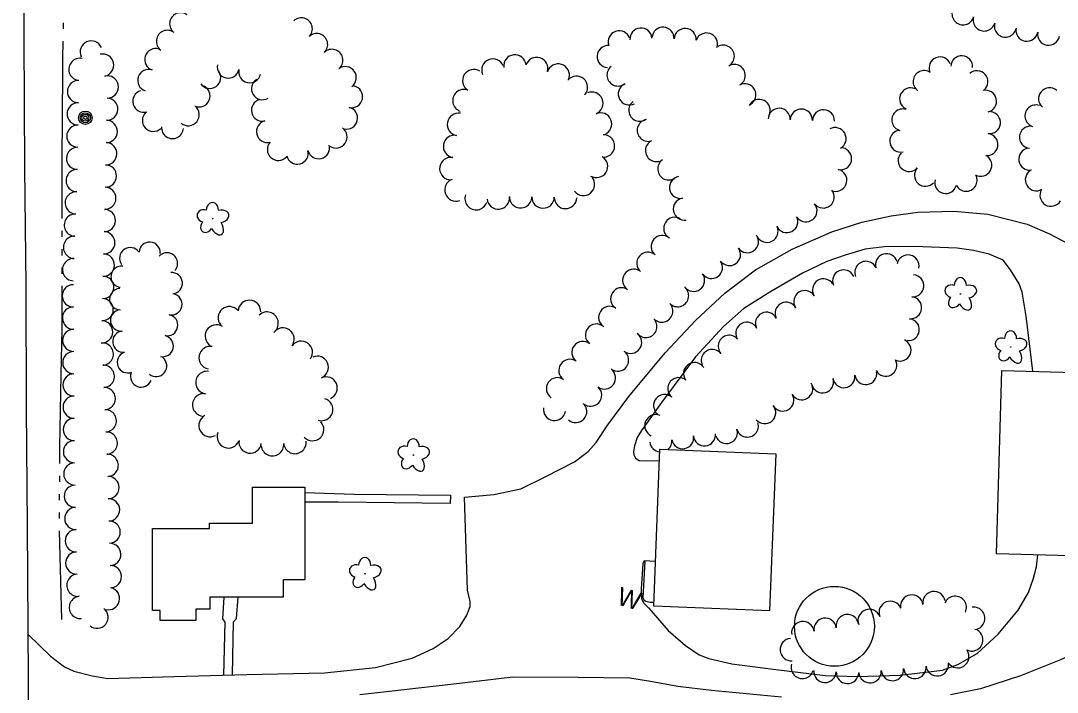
# Model space of a CAD drawing. Extents: x 588843 to 2552415, y 180129 to 269402.
# Drawn here: x 599251.7 to 599595.1, y 184248.8 to 184471.3 of the extents above; entities that cross this region are included whole.
import ezdxf

# ---------------------------------------------------------------- set-up
doc = ezdxf.new("R2010")
doc.units = 0
for name, color, linetype in [('E_BLD', 7, 'Continuous'), ('E_DWY', 7, 'Continuous'), ('E_LAND_TreeLine_P', 7, 'Continuous'), ('E_LAND_Vegetation', 7, 'Continuous'), ('E_MISCPROP', 7, 'Continuous'), ('E_PATH_Sidewalk', 7, 'Continuous'), ('E_RDWY', 7, 'Continuous'), ('E_STRUCT', 7, 'Continuous'), ('E_WAL_Text', 7, 'Continuous'), ('E_WTR_P', 7, 'Continuous')]:
    doc.layers.add(name, color=color, linetype=linetype)

# ---------------------------------------------------------------- blocks, each defined once
blk = doc.blocks.new('POLE_3')
at = {"layer": 'E_MISCPROP'}
for radius in [14.6, 11, 7.32, 3.66]:
    blk.add_circle((0, 0), radius, dxfattribs=at)
blk = doc.blocks.new('W_6_1')
at = {"layer": 'E_WAL_Text'}
blk.add_text('W', height=39.4, dxfattribs=at).set_placement((-14.6, -19.7))
blk = doc.blocks.new('DTRE_4')
at = {"layer": 'E_LAND_Vegetation'}
blk.add_circle((-0.6, 0), 0.601, dxfattribs=at)
for centre, major_axis, ratio in [((-6.1, 17.5), (4.5, -16.3), 0.782863), ((13.3, 9), (-17.3, -9.6), 0.691916), ((-19.3, 0.5), (16.2, -0.4), 0.832022), ((-8.2, -17.2), (5.9, 15.9), 0.716896), ((11.6, -12.2), (-16.4, 15), 0.560249)]:
    blk.add_ellipse(centre, major_axis=major_axis, ratio=ratio, start_param=1.570796, end_param=4.712389, dxfattribs=at)

msp = doc.modelspace()

# ---------------------------------------------------------------- linework, layer by layer
at = {"layer": 'E_BLD'}
for points in [[(599575.01, 184294.68), (599576.7, 184355.45), (599617.17, 184354.33), (599615.49, 184293.55)], [(599463.48, 184329.32), (599501.88, 184327.79), (599499.81, 184275.81), (599461.41, 184277.34)], [(599328.5, 184316.77), (599345.81, 184316.77), (599345.81, 184285.99), (599338.69, 184285.99), (599338.69, 184280.29), (599314.4, 184280.29), (599314.4, 184276.34), (599309.77, 184276.34), (599309.77, 184272.55), (599297.95, 184272.54), (599297.95, 184275.93), (599295.35, 184275.93), (599295.35, 184303), (599314.27, 184303.01), (599314.27, 184304.82), (599328.51, 184304.83)]]:
    msp.add_lwpolyline(points, close=True, dxfattribs=at)
at = {"layer": 'E_DWY'}
for points in [[(599254.12, 184267.95), (599261.59, 184260.7), (599266.24, 184257.22), (599269.25, 184255.81), (599275.41, 184254.25), (599280.6, 184253.38), (599302.54, 184253.98), (599326.64, 184254.69), (599352.31, 184255.27), (599369.23, 184256.99), (599381.44, 184260.08), (599388.34, 184263.31), (599393.37, 184266.65), (599397.16, 184270.57), (599399.54, 184274.36), (599400.56, 184277.16), (599400.63, 184278.85), (599399.69, 184282.64), (599398.68, 184313.44), (599408.44, 184314.36), (599417.41, 184316.24), (599425.49, 184320.2), (599435.15, 184325.2), (599439.75, 184328.56), (599442.32, 184331.55), (599446.27, 184337.45), (599453.22, 184346.75), (599465.22, 184361.31), (599475.39, 184372.13), (599485.02, 184381.08), (599495.13, 184388.72), (599507.27, 184395.67), (599520.44, 184401.35), (599530.33, 184404.57), (599540.1, 184406.65), (599548.88, 184407.85), (599560.83, 184408.24), (599572.16, 184407.2), (599585.17, 184403.86), (599592.57, 184400.66), (599600.72, 184396.38)], [(599587.04, 184355.17), (599584.78, 184373.36), (599583.45, 184381.32), (599582.46, 184384.16), (599579.65, 184388.82), (599577.25, 184391.97), (599572.6, 184393.95), (599567.39, 184395.14), (599561.98, 184395.96), (599547.72, 184396.45), (599537.76, 184396.34), (599531.47, 184395.6), (599524.83, 184393.68), (599518.76, 184391.49), (599510.71, 184387.63), (599499.93, 184381.36), (599491.23, 184375.98), (599484.59, 184370), (599475.27, 184359.9), (599463.97, 184344.81), (599457.34, 184335.53), (599455.91, 184333.17), (599455.02, 184330.44), (599454.77, 184328.48), (599454.78, 184327.41), (599455.44, 184326.37), (599456.61, 184325.61), (599459.14, 184325.51), (599463.33, 184325.58)], [(599462, 184292.17), (599458.3, 184292.36), (599457.79, 184291.34), (599457.22, 184283.08), (599457.42, 184279.71), (599458.19, 184278.32), (599459.84, 184276.66), (599466.24, 184269.27), (599471.95, 184264.31), (599476.49, 184261.18), (599479.65, 184259.95), (599487.25, 184258.18), (599501.04, 184256.43), (599518.25, 184254.33), (599528.93, 184254.02), (599543.03, 184254.42), (599557.07, 184256.12), (599562.18, 184257.95), (599568.59, 184261.65), (599575.56, 184268.06), (599582.22, 184275.95), (599585.61, 184281.8), (599587.21, 184286.56), (599588.29, 184290.3), (599588.66, 184294.3)], [(599610.74, 184266.1), (599596.14, 184259.55), (599582.96, 184254.18), (599569.68, 184249.92), (599559.73, 184247.99)], [(599503.81, 184247.2), (599480.54, 184249.34), (599469.42, 184250.74), (599460.4, 184252.39), (599453.55, 184253.41), (599436.44, 184253.66), (599414.71, 184253.76), (599395.18, 184251.51), (599364.05, 184247.93)]]:
    msp.add_lwpolyline(points, dxfattribs=at)
at = {"layer": 'E_LAND_TreeLine_P'}
for centre, radius, start, end in [((599563.89, 184473.59), 3.65, 163.8727, 343.8727), ((599304.67, 184470.32), 3.64, 52.9482, 232.9482), ((599344.7, 184468.66), 3.64, 314.0371, 134.0371), ((599570.9, 184471.56), 3.65, 163.8727, 343.8727), ((599300.29, 184464.52), 3.64, 52.9482, 232.9482), ((599449.97, 184464.31), 3.66, 18.8647, 198.8647), ((599457.2, 184465.24), 3.66, 4.6794, 184.6794), ((599464.5, 184465.51), 3.66, 356.597, 176.597), ((599471.82, 184465.08), 3.66, 356.597, 176.597), ((599577.92, 184469.53), 3.65, 163.8727, 343.8727), ((599585.09, 184468.17), 3.65, 169.5832, 349.5832), ((599275.09, 184460.93), 3.69, 24.787, 204.787), ((599349.76, 184463.43), 3.64, 314.0371, 134.0371), ((599478.92, 184463.6), 3.66, 341.0102, 161.0102), ((599592.27, 184466.85), 3.65, 169.5832, 349.5832), ((599296.4, 184458.45), 3.64, 71.5511, 251.5511), ((599354.81, 184458.21), 3.64, 314.0371, 134.0371), ((599446.31, 184459.44), 3.66, 86.4015, 266.4015), ((599484.48, 184459.56), 3.66, 299.5979, 119.5979), ((599271.31, 184455.19), 3.69, 77.449, 257.449), ((599278.84, 184456.59), 3.69, 282.0143, 102.0143), ((599408.16, 184454.94), 3.72, 22.5325, 202.5325), ((599415.43, 184456.3), 3.72, 6.8981, 186.8981), ((599422.66, 184455.47), 3.72, 343.0176, 163.0176), ((599556.3, 184455.69), 3.64, 22.1628, 202.1628), ((599563.45, 184456.04), 3.64, 357.0067, 177.0067), ((599294.1, 184451.55), 3.64, 71.5511, 251.5511), ((599314.36, 184452.52), 3.64, 215.2128, 35.2128), ((599320.46, 184455.92), 3.64, 167.6867, 347.6867), ((599327.57, 184454.37), 3.64, 167.6867, 347.6867), ((599359.25, 184452.46), 3.64, 306.097, 126.097), ((599401.82, 184451.47), 3.72, 57.9273, 237.9273), ((599429.77, 184453.3), 3.72, 343.0176, 163.0176), ((599449.59, 184453.33), 3.66, 129.2804, 309.2804), ((599488.09, 184453.19), 3.66, 299.5979, 119.5979), ((599551, 184451.15), 3.64, 55.4377, 235.4377), ((599568.53, 184451.11), 3.64, 311.597, 131.597), ((599270.86, 184447.85), 3.69, 89.1579, 269.1579), ((599280.37, 184449.37), 3.69, 282.0143, 102.0143), ((599331.78, 184448.77), 3.64, 121.1633, 301.1633), ((599435.82, 184449.2), 3.72, 319.1702, 139.1702), ((599292.46, 184444.65), 3.64, 106.984, 286.984), ((599310.81, 184446.39), 3.64, 246.7476, 66.7476), ((599361.34, 184446.14), 3.64, 256.8336, 76.8336), ((599398.54, 184444.83), 3.72, 71.2701, 251.2701), ((599440.9, 184443.94), 3.72, 292.8636, 112.8636), ((599453.33, 184447.06), 3.66, 117.9633, 297.9633), ((599491.64, 184446.78), 3.66, 298.8727, 118.8727), ((599546.52, 184445.45), 3.64, 65.7425, 245.7425), ((599571.37, 184444.62), 3.64, 283.3485, 103.3485), ((599592.57, 184445.43), 3.65, 49.7704, 229.7704), ((599270.75, 184440.47), 3.69, 89.1579, 269.1579), ((599280.22, 184442), 3.69, 268.6991, 88.6991), ((599331.76, 184441.66), 3.64, 103.3485, 283.3485), ((599456.81, 184441.65), 3.66, 126.6378, 306.6378), ((599496.36, 184441.61), 3.66, 334.0068, 154.0068), ((599295.64, 184438.29), 3.64, 132.544, 312.544), ((599307.21, 184440.16), 3.64, 230.3204, 50.3204), ((599359.68, 184439.06), 3.64, 256.8336, 76.8336), ((599396.73, 184436.99), 3.72, 80.0193, 260.0193), ((599443.79, 184437.08), 3.72, 292.8636, 112.8636), ((599503.01, 184438.64), 3.66, 358.0885, 178.0885), ((599510.33, 184438.4), 3.66, 358.0885, 178.0885), ((599517.65, 184438.15), 3.66, 358.0885, 178.0885), ((599543.95, 184438.44), 3.64, 73.8727, 253.8727), ((599572.68, 184437.52), 3.64, 263.335, 83.335), ((599588.05, 184439.75), 3.65, 71.8272, 251.8272), ((599270.64, 184433.09), 3.69, 89.1579, 269.1579), ((599280.05, 184434.62), 3.69, 268.7589, 88.7589), ((599333.44, 184434.58), 3.64, 103.3485, 283.3485), ((599459.61, 184435.01), 3.66, 104.5724, 284.5724), ((599302, 184435.9), 3.64, 175.562, 355.562), ((599356.21, 184432.78), 3.64, 235.4377, 55.4377), ((599395.44, 184429.67), 3.72, 80.0193, 260.0193), ((599444.76, 184429.81), 3.72, 271.3982, 91.3982), ((599521.5, 184432.25), 3.66, 298.8727, 118.8727), ((599543.28, 184431.4), 3.64, 102.4831, 282.4831), ((599571.83, 184430.28), 3.64, 263.335, 83.335), ((599586.24, 184432.71), 3.65, 84.5858, 264.5858), ((599279.89, 184427.24), 3.69, 268.7589, 88.7589), ((599337.05, 184428.65), 3.64, 138.0517, 318.0517), ((599350.4, 184429.21), 3.64, 194.1839, 14.1839), ((599462.34, 184428.27), 3.66, 117.4755, 297.4755), ((599270.53, 184425.71), 3.69, 89.1579, 269.1579), ((599343.35, 184427.43), 3.64, 194.1839, 14.1839), ((599523.34, 184425.59), 3.66, 257.6244, 77.6244), ((599546.06, 184424.99), 3.64, 137.7772, 317.7772), ((599569.8, 184423.44), 3.64, 240.6321, 60.6321), ((599586, 184425.46), 3.65, 99.5826, 279.5826), ((599279.73, 184419.86), 3.69, 268.7589, 88.7589), ((599394.22, 184422.33), 3.72, 80.7839, 260.7839), ((599442.46, 184423.04), 3.72, 238.7186, 58.7186), ((599466.42, 184422.2), 3.66, 125.8256, 305.8256), ((599270.4, 184418.33), 3.69, 87.7423, 267.7423), ((599470.3, 184416.09), 3.66, 99.876, 279.876), ((599521.77, 184418.44), 3.66, 257.6244, 77.6244), ((599551.45, 184420.09), 3.64, 137.7772, 317.7772), ((599564.93, 184418.43), 3.64, 207.6538, 27.6538), ((599588.18, 184418.61), 3.65, 120.0915, 300.0915), ((599279.57, 184412.48), 3.69, 268.7589, 88.7589), ((599395.91, 184415.25), 3.72, 109.6265, 289.6265), ((599438.12, 184417.11), 3.72, 218.335, 38.335), ((599558.16, 184417.68), 3.64, 166.3622, 346.3622), ((599270.11, 184410.96), 3.69, 87.7423, 267.7423), ((599402.59, 184412.36), 3.72, 159.5835, 339.5835), ((599409.91, 184412.6), 3.72, 186.3154, 6.3154), ((599417.32, 184413.01), 3.72, 179.4655, 359.4655), ((599424.76, 184412.92), 3.72, 178.8041, 358.8041), ((599432.19, 184412.76), 3.72, 178.8041, 358.8041), ((599517.6, 184412.9), 3.66, 218.5325, 38.5325), ((599593.04, 184413.47), 3.65, 148.9412, 328.9412), ((599471.56, 184408.87), 3.66, 99.876, 279.876), ((599511.87, 184408.33), 3.66, 218.5325, 38.5325), ((599269.82, 184403.58), 3.69, 87.7423, 267.7423), ((599279.41, 184405.11), 3.69, 268.7589, 88.7589), ((599468.38, 184402.54), 3.66, 57.6525, 237.6525), ((599505.52, 184404.75), 3.66, 206.2301, 26.2301), ((599498.95, 184401.51), 3.66, 206.2301, 26.2301), ((599269.53, 184396.21), 3.69, 87.7423, 267.7423), ((599279.24, 184397.73), 3.69, 268.5646, 88.5646), ((599464.24, 184396.51), 3.66, 49.3055, 229.3055), ((599492.48, 184398.1), 3.66, 215.687, 35.687), ((599288.01, 184392.63), 3.53, 35.5825, 215.5825), ((599294.42, 184394.43), 3.53, 356.4015, 176.4015), ((599486.53, 184393.83), 3.66, 215.687, 35.687), ((599269.23, 184388.83), 3.69, 87.7423, 267.7423), ((599279.06, 184390.35), 3.69, 268.5646, 88.5646), ((599300.15, 184390.91), 3.53, 317.3076, 137.3076), ((599459.46, 184390.95), 3.66, 49.3055, 229.3055), ((599538.55, 184390.47), 3.65, 16.1483, 196.1483), ((599545.66, 184390.07), 3.65, 348.2714, 168.2714), ((599285.13, 184386.49), 3.53, 82.6188, 262.6188), ((599454.77, 184385.34), 3.66, 57.2417, 237.2417), ((599480.58, 184389.56), 3.66, 215.687, 35.687), ((599524.32, 184385.11), 3.65, 23.242, 203.242), ((599531.7, 184387.95), 3.65, 22.1065, 202.1065), ((599278.87, 184382.97), 3.69, 268.5646, 88.5646), ((599301.76, 184384.33), 3.53, 275.6741, 95.6741), ((599474.63, 184385.28), 3.66, 215.687, 35.687), ((599517.65, 184382.14), 3.65, 32.1745, 212.1745), ((599547.24, 184383.48), 3.65, 265.5063, 85.5063), ((599269.17, 184380.16), 3.69, 90.3984, 270.3984), ((599284.66, 184379.06), 3.53, 91.5228, 271.5228), ((599450.8, 184379.18), 3.66, 57.2417, 237.2417), ((599469.36, 184380.19), 3.66, 224.0751, 44.0751), ((599511.47, 184378.25), 3.65, 32.1745, 212.1745), ((599278.69, 184375.6), 3.69, 268.5646, 88.5646), ((599301.63, 184377.34), 3.53, 258.5586, 78.5586), ((599327.48, 184374.97), 3.73, 357.4431, 177.4431), ((599546.55, 184376.21), 3.65, 263.8233, 83.8233), ((599269.22, 184372.78), 3.69, 90.3984, 270.3984), ((599284.94, 184372), 3.53, 96.2013, 276.2013), ((599320.83, 184372.87), 3.73, 39.4923, 219.4923), ((599446.84, 184373.02), 3.66, 57.2417, 237.2417), ((599464.1, 184375.1), 3.66, 224.0751, 44.0751), ((599505.28, 184374.38), 3.65, 26.8631, 206.8631), ((599278.5, 184368.22), 3.69, 268.5646, 88.5646), ((599300.23, 184370.42), 3.53, 258.5586, 78.5586), ((599333.32, 184371.09), 3.73, 313.7589, 133.7589), ((599458.84, 184370), 3.66, 224.0751, 44.0751), ((599498.77, 184371.08), 3.65, 26.8631, 206.8631), ((599545.76, 184368.95), 3.65, 263.8233, 83.8233), ((599269.27, 184365.4), 3.69, 90.3984, 270.3984), ((599285.7, 184364.98), 3.53, 96.2013, 276.2013), ((599316.52, 184366.83), 3.73, 57.1734, 237.1734), ((599338.59, 184365.82), 3.73, 324.1055, 144.1055), ((599442.43, 184367.17), 3.66, 52.198, 232.198), ((599492.25, 184367.78), 3.65, 26.8631, 206.8631), ((599298.75, 184363.51), 3.53, 257.449, 77.449), ((599344.64, 184361.44), 3.73, 324.1055, 144.1055), ((599437.94, 184361.39), 3.66, 52.198, 232.198), ((599453.78, 184364.73), 3.66, 233.7907, 53.7907), ((599486.43, 184363.43), 3.65, 39.9429, 219.9429), ((599543.03, 184362.19), 3.65, 247.0299, 67.0299), ((599269.32, 184358.02), 3.69, 90.3984, 270.3984), ((599278.72, 184360.84), 3.69, 272.5528, 92.5528), ((599287.2, 184358.14), 3.53, 111.4412, 291.4412), ((599314.48, 184359.67), 3.73, 79.4002, 259.4002), ((599449.46, 184358.81), 3.66, 233.7907, 53.7907), ((599480.83, 184358.74), 3.65, 39.9429, 219.9429), ((599296.57, 184356.92), 3.53, 231.1217, 51.1217), ((599349.92, 184356.45), 3.73, 293.242, 113.242), ((599433.63, 184355.46), 3.66, 55.7508, 235.7508), ((599474.94, 184354.43), 3.65, 35.7839, 215.7839), ((599538.31, 184357.16), 3.65, 208.8727, 28.8727), ((599279.05, 184353.47), 3.69, 272.5528, 92.5528), ((599291.6, 184353.4), 3.53, 159.109, 339.109), ((599313.42, 184351.41), 3.73, 81.7558, 261.7558), ((599445.13, 184352.9), 3.66, 233.7907, 53.7907), ((599531.66, 184354.38), 3.65, 188.0518, 8.0518), ((599269.37, 184350.64), 3.69, 90.3984, 270.3984), ((599352.86, 184349.59), 3.73, 293.242, 113.242), ((599429.51, 184349.41), 3.66, 55.7508, 235.7508), ((599469.72, 184349.4), 3.65, 50.0125, 230.0125), ((599510.45, 184349.36), 3.65, 210.8476, 30.8476), ((599517.35, 184351.62), 3.65, 195.3495, 15.3495), ((599524.43, 184353.36), 3.65, 188.0518, 8.0518), ((599279.38, 184346.1), 3.69, 272.5528, 92.5528), ((599312.35, 184344.02), 3.73, 81.7558, 261.7558), ((599440.53, 184347.21), 3.66, 227.7772, 47.7772), ((599504.18, 184345.62), 3.65, 210.8476, 30.8476), ((599269.42, 184343.26), 3.69, 90.3984, 270.3984), ((599351.38, 184342.5), 3.73, 252.9016, 72.9016), ((599435.61, 184341.79), 3.66, 227.7772, 47.7772), ((599465.03, 184343.8), 3.65, 50.0125, 230.0125), ((599279.71, 184338.73), 3.69, 272.5528, 92.5528), ((599428.56, 184342.48), 3.66, 170.5825, 350.5825), ((599462.08, 184337.13), 3.65, 66.5976, 246.5976), ((599498.2, 184341.45), 3.65, 219.8533, 39.8533), ((599269.48, 184335.88), 3.69, 90.3984, 270.3984), ((599314.45, 184337.18), 3.73, 117.7035, 297.7035), ((599348.39, 184335.86), 3.73, 222.6542, 42.6542), ((599492.47, 184337.01), 3.65, 197.1833, 17.1833), ((599280.04, 184331.35), 3.69, 272.5528, 92.5528), ((599320.51, 184333.45), 3.73, 158.4323, 338.4323), ((599471, 184333.14), 3.65, 190.4377, 10.4377), ((599478.24, 184334.06), 3.65, 185.2856, 5.2856), ((599485.49, 184334.86), 3.65, 197.1833, 17.1833), ((599269.53, 184328.5), 3.69, 90.3984, 270.3984), ((599327.72, 184331.73), 3.73, 172.1485, 352.1485), ((599335.12, 184330.82), 3.73, 185.9089, 5.9089), ((599342.55, 184331.58), 3.73, 185.9089, 5.9089), ((599463.79, 184332.06), 3.65, 186.1217, 264.5582), ((599463.79, 184332.06), 3.65, 308.8801, 6.1217), ((599280.36, 184323.98), 3.69, 272.5528, 92.5528), ((599269.64, 184321.13), 3.69, 91.2449, 271.2449), ((599280.61, 184316.61), 3.69, 271.536, 91.536), ((599269.8, 184313.75), 3.69, 91.2449, 271.2449), ((599269.96, 184306.37), 3.69, 91.2449, 271.2449), ((599280.81, 184309.23), 3.69, 271.536, 91.536), ((599281.01, 184301.85), 3.69, 271.536, 91.536), ((599270.12, 184298.99), 3.69, 91.2449, 271.2449), ((599281.2, 184294.47), 3.69, 271.536, 91.536), ((599270.28, 184291.61), 3.69, 91.2449, 271.2449), ((599281.4, 184287.1), 3.69, 271.536, 91.536), ((599270.68, 184284.25), 3.69, 96.0761, 276.0761), ((599280.79, 184279.81), 3.69, 256.1633, 76.1633), ((599271.46, 184276.91), 3.69, 96.0761, 276.0761), ((599539.79, 184275.24), 3.73, 21.2393, 201.2393), ((599546.92, 184277.32), 3.73, 8.8354, 188.8354), ((599554.3, 184278.47), 3.73, 8.8354, 188.8354), ((599561.31, 184276.89), 3.73, 335.5968, 155.5968), ((599276.98, 184273.65), 3.69, 231.2528, 51.2528), ((599532.83, 184272.54), 3.73, 21.2393, 201.2393), ((599567.4, 184273.28), 3.73, 276.8048, 96.8048), ((599510.84, 184268.52), 3.73, 8.4398, 188.4398), ((599518.23, 184269.62), 3.73, 8.4398, 188.4398), ((599525.59, 184270.85), 3.73, 9.5826, 189.5826), ((599566.77, 184266.16), 3.73, 241.8965, 61.8965), ((599507.05, 184262.91), 3.73, 94.4287, 274.4287), ((599562.12, 184260.6), 3.73, 213.4466, 33.4466), ((599555.36, 184257.9), 3.73, 187.2579, 7.2579), ((599510.66, 184257.05), 3.73, 163.8727, 343.8727), ((599518.17, 184255.76), 3.73, 177.1132, 357.1132), ((599525.63, 184255.39), 3.73, 177.1132, 357.1132), ((599533.08, 184255.64), 3.73, 185.3741, 5.3741), ((599540.51, 184256.34), 3.73, 185.3741, 5.3741), ((599547.94, 184257.04), 3.73, 185.3741, 5.3741)]:
    msp.add_arc(centre, radius, start, end, dxfattribs=at)
at = {"layer": 'E_PATH_Sidewalk'}
for points in [[(599345.81, 184315.02), (599362.19, 184314.38), (599394.12, 184314.11), (599393.97, 184311.38), (599356.85, 184311.77), (599345.81, 184311.81)], [(599318.99, 184280.29), (599318.57, 184273.12), (599319.33, 184272.05), (599318.84, 184254.46)], [(599321.92, 184254.55), (599322.25, 184272.17), (599323.21, 184273.27), (599323.7, 184280.29)]]:
    msp.add_lwpolyline(points, dxfattribs=at)
at = {"layer": 'E_RDWY'}
msp.add_lwpolyline([(599251.71, 184667.29), (599251.86, 184644.21), (599251.99, 184608.87), (599252.24, 184575.08), (599252.4, 184539.08), (599252.7, 184501.76), (599252.7, 184465.6), (599253.01, 184422.4), (599253.41, 184383.56), (599253.46, 184342.79), (599253.89, 184304.05), (599254.11, 184270.4), (599254.27, 184235.15), (599254.5, 184208.63), (599254.85, 184200.63), (599256.8, 184179.69), (599259.48, 184148.4), (599262.82, 184112.34), (599264.89, 184085.92), (599265.36, 184059.87), (599266.09, 184028.82), (599268.02, 183994.55)], dxfattribs=at)
at = {"layer": 'E_STRUCT'}
msp.add_lwpolyline([(599458.51, 184292.19), (599457.8, 184280.13), (599458.31, 184279.34), (599458.85, 184278.97), (599460.25, 184278.67), (599461.46, 184278.63)], dxfattribs=at)
at = {"layer": 'E_WTR_P'}
for points in [[(599265.86, 184468.64), (599265.89, 184470.67)], [(599265.52, 184435.16), (599265.7, 184458.69), (599265.79, 184464.58)], [(599265.45, 184405.74), (599265.48, 184429.52), (599265.52, 184435.16)], [(599265.44, 184399.66), (599265.44, 184399.88), (599265.44, 184401.68)], [(599265.44, 184393.57), (599265.44, 184395.6)], [(599265.44, 184387.48), (599265.44, 184389.51)], [(599265.14, 184354), (599265.44, 184369.26), (599265.44, 184383.42)], [(599264.65, 184324.59), (599264.68, 184330.11), (599265.14, 184354)], [(599264.62, 184318.5), (599264.63, 184320.53)], [(599264.58, 184312.41), (599264.59, 184314.44)], [(599264.55, 184306.32), (599264.56, 184308.35)], [(599265.3, 184272.85), (599264.53, 184302.27)]]:
    msp.add_lwpolyline(points, dxfattribs=at)
msp.add_circle((599521.3, 184270.64), 13.23, dxfattribs=at)

# ---------------------------------------------------------------- block references
at = {"layer": 'E_LAND_Vegetation', "xscale": 0.1524003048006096, "yscale": 0.1524003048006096, "rotation": -16.127348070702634}
for p in [(599315.36, 184405.69), (599563.13, 184380.78), (599579.8, 184363.16), (599381.89, 184327.35), (599365.83, 184288.04)]:
    msp.add_blockref('DTRE_4', p, dxfattribs=at)
at = {"layer": 'E_MISCPROP', "xscale": 0.1524003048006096, "yscale": 0.1524003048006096, "rotation": -16.127348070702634}
msp.add_blockref('POLE_3', (599273.12, 184439.17), dxfattribs=at)
at = {"layer": 'E_WAL_Text', "xscale": 0.1524003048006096, "yscale": 0.1524003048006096, "rotation": -16.127348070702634}
msp.add_blockref('W_6_1', (599451.86, 184280.24), dxfattribs=at)

doc.saveas('drawing.dxf')
